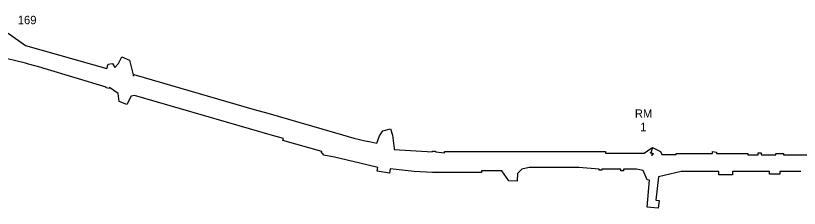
# Model space of a CAD drawing. Extents: x 2071991 to 2268989, y 436479 to 469629.
# Drawn here: x 2188817 to 2194935, y 452156 to 453655 of the extents above; entities that cross this region are included whole.
import ezdxf

# ---------------------------------------------------------------- set-up
doc = ezdxf.new("R2010")
doc.units = 0
for name, color, linetype in [('approx_PSA', 7, 'Continuous'), ('Default', 7, 'Continuous'), ('Exist Hydro Jurisdictional Stream or Body of Water NEU Mitigable', 7, 'Continuous'), ('Exist Hydro Jurisdictional Stream or Body of Water NEU Mitigable Cogo Comment', 7, 'Continuous'), ('Exist Hydro Jurisdictional Stream or Body of Water NEU Mitigable Cogo Point CELL', 7, 'Continuous')]:
    doc.layers.add(name, color=color, linetype=linetype)

msp = doc.modelspace()

# ---------------------------------------------------------------- linework, layer by layer
at = {"layer": 'approx_PSA'}
for p, q in [((2188758.7, 453518.8), (2188892.9, 453424.5)), ((2188892.9, 453424.5), (2189529.9, 453243.3)), ((2188893, 453285.1), (2188675.7, 453337.6)), ((2189620.4, 453282.8), (2189646, 453334.2)), ((2189646, 453334.2), (2189705.1, 453308.5)), ((2189705.1, 453308.5), (2189737.1, 453185.7)), ((2188916.9, 453278.7), (2188893, 453285.1)), ((2189016.9, 453251.2), (2188916.9, 453278.7)), ((2189037.1, 453245.4), (2189016.9, 453251.2)), ((2189039.4, 453244.7), (2189037.1, 453245.4)), ((2189524.8, 453099.8), (2189039.4, 453244.7)), ((2189529.9, 453243.3), (2189539.7, 453277)), ((2189539.7, 453277), (2189572.7, 453283)), ((2189572.7, 453283), (2189590.1, 453253.3)), ((2189590.1, 453253.3), (2189620.4, 453282.8)), ((2189737.1, 453185.7), (2189740.6, 453198)), ((2189740.6, 453198), (2190678.5, 452924.3)), ((2189523.3, 453094.3), (2189524.8, 453099.8)), ((2189547.3, 453087.4), (2189523.3, 453094.3)), ((2189550.1, 453097), (2189547.3, 453087.4)), ((2189618.1, 453048.7), (2189550.1, 453097)), ((2189625.4, 452986.9), (2189618.1, 453048.7)), ((2189717.4, 453027.7), (2189684.4, 452964.3)), ((2189745.6, 453035.2), (2189717.4, 453027.7)), ((2190823.4, 452723.4), (2189745.6, 453035.2)), ((2189684.4, 452964.3), (2189625.4, 452986.9)), ((2190678.5, 452924.3), (2190784.9, 452895.9)), ((2190784.9, 452895.9), (2191369.2, 452726.8)), ((2191658.4, 452719.4), (2191682.7, 452758)), ((2191682.7, 452758), (2191743.9, 452773.4)), ((2191743.9, 452773.4), (2191758.4, 452723.8)), ((2190907.9, 452698.9), (2190823.4, 452723.4)), ((2190903.8, 452684.5), (2190907.9, 452698.9)), ((2191369.2, 452726.8), (2191413.2, 452714.5)), ((2191413.2, 452714.5), (2191457.3, 452702.8)), ((2191457.3, 452702.8), (2191501.7, 452691.9)), ((2191635.8, 452663.3), (2191658.4, 452719.4)), ((2191758.4, 452723.8), (2191771.7, 452620.9)), ((2191206.3, 452597), (2190903.8, 452684.5)), ((2191501.7, 452691.9), (2191546.2, 452681.7)), ((2191546.2, 452681.7), (2191590.9, 452672.1)), ((2191590.9, 452672.1), (2191635.8, 452663.3)), ((2191203.6, 452587.4), (2191206.3, 452597)), ((2191216.4, 452580.1), (2191203.6, 452587.4)), ((2191224, 452570.4), (2191216.4, 452580.1)), ((2191771.7, 452620.9), (2191772.7, 452613.7)), ((2191772.7, 452613.7), (2192070.2, 452595.4)), ((2192070.2, 452595.4), (2192070.4, 452600.4)), ((2192070.4, 452600.4), (2192094.7, 452599.7)), ((2192094.7, 452599.7), (2192094.6, 452594.7)), ((2192094.6, 452594.7), (2192164.8, 452586.8)), ((2192164.8, 452593.8), (2192164.8, 452598.8)), ((2192164.8, 452598.8), (2192404.3, 452598.7)), ((2192164.8, 452586.8), (2192164.8, 452593.8)), ((2192404.3, 452598.7), (2192494.6, 452598.5)), ((2192494.6, 452598.5), (2193195.2, 452598.1)), ((2193195.2, 452598.1), (2193422.6, 452597.9)), ((2193422.6, 452597.9), (2193422.5, 452585.9)), ((2193422.5, 452585.9), (2193722.9, 452585.7)), ((2193722.9, 452585.7), (2193723.2, 452585.7)), ((2193723.2, 452585.7), (2193777.2, 452622)), ((2193777.2, 452622), (2193787.9, 452629.2)), ((2193787.9, 452629.2), (2193852.7, 452598.7)), ((2193852.7, 452598.7), (2193862.9, 452573.6)), ((2193862.9, 452573.6), (2193972.9, 452573.5)), ((2193972.9, 452573.5), (2193972.9, 452582.5)), ((2193972.9, 452582.5), (2194257.9, 452582.3)), ((2194257.9, 452582.3), (2194257.9, 452597.3)), ((2194257.9, 452597.3), (2194287.9, 452592.3)), ((2194287.9, 452592.3), (2194287.9, 452582.3)), ((2194287.9, 452582.3), (2194532.9, 452582.1)), ((2194532.9, 452582.1), (2194532.9, 452573.1)), ((2194532.9, 452573.1), (2194612.9, 452573.1)), ((2194612.9, 452573.1), (2194612.9, 452587.1)), ((2194612.9, 452587.1), (2194637.9, 452587.1)), ((2194637.9, 452587.1), (2194637.9, 452573.1)), ((2194637.9, 452573.1), (2194752.9, 452573)), ((2194752.9, 452573), (2194752.9, 452583)), ((2194752.9, 452583), (2194812.9, 452582.9)), ((2194812.9, 452582.9), (2194812.9, 452572.9)), ((2194812.9, 452572.9), (2195172.9, 452572.7)), ((2191306.2, 452554.2), (2191224, 452570.4)), ((2191504.3, 452506.6), (2191306.2, 452554.2)), ((2191644.1, 452473.8), (2191504.3, 452506.6)), ((2191639, 452444.2), (2191644.1, 452473.8)), ((2191741.7, 452463.5), (2191736.8, 452428.9)), ((2191929.1, 452443), (2191741.7, 452463.5)), ((2192768.1, 452460.3), (2192735, 452427.4)), ((2192824.8, 452472.3), (2192768.1, 452460.3)), ((2193212.8, 452472), (2192824.8, 452472.3)), ((2193372.8, 452459.9), (2193212.8, 452472)), ((2193372.8, 452452.9), (2193372.8, 452459.9)), ((2193392.8, 452452.9), (2193372.8, 452452.9)), ((2193542.8, 452459.8), (2193392.8, 452459.9)), ((2193392.8, 452459.9), (2193392.8, 452452.9)), ((2193542.8, 452447.8), (2193542.8, 452459.8)), ((2193662.8, 452459.7), (2193562.8, 452459.8)), ((2193562.8, 452459.8), (2193562.8, 452447.8)), ((2193715.9, 452450.4), (2193662.8, 452459.7)), ((2193747.9, 452376.5), (2193715.9, 452450.4)), ((2191736.8, 452428.9), (2191639, 452444.2)), ((2192070.4, 452435.3), (2191929.1, 452443)), ((2192452.8, 452433.6), (2192070.4, 452435.3)), ((2192612.8, 452448.5), (2192452.8, 452448.6)), ((2192452.8, 452448.6), (2192452.8, 452433.6)), ((2192667.1, 452370.7), (2192612.8, 452448.5)), ((2192735, 452427.4), (2192731.9, 452366.5)), ((2193562.8, 452447.8), (2193542.8, 452447.8)), ((2193836, 452399.5), (2193815.9, 452218)), ((2194012.8, 452442.5), (2193836, 452399.5)), ((2194255.9, 452442.3), (2194012.8, 452442.5)), ((2194307.8, 452442.3), (2194255.9, 452442.3)), ((2194307.8, 452417.3), (2194307.8, 452442.3)), ((2194412.8, 452417.2), (2194307.8, 452417.3)), ((2194702.8, 452442), (2194412.8, 452442.2)), ((2194412.8, 452442.2), (2194412.8, 452417.2)), ((2194702.8, 452422), (2194702.8, 452442)), ((2194782.8, 452422), (2194702.8, 452422)), ((2194902.8, 452441.9), (2194782.8, 452442)), ((2194782.8, 452442), (2194782.8, 452422)), ((2194922.8, 452441.9), (2194902.8, 452441.9)), ((2194947.8, 452441.8), (2194922.8, 452441.9)), ((2192731.9, 452366.5), (2192667.1, 452370.7)), ((2193747.2, 452163.5), (2193764.6, 452373.6)), ((2193764.6, 452373.6), (2193747.9, 452376.5)), ((2193815.9, 452218), (2193840.7, 452215.2)), ((2193840.7, 452215.2), (2193832.5, 452155.6)), ((2193832.5, 452155.6), (2193747.2, 452163.5))]:
    msp.add_line(p, q, dxfattribs=at)
at = {"layer": 'Exist Hydro Jurisdictional Stream or Body of Water NEU Mitigable'}
msp.add_lwpolyline([(2193788.7, 452628.9), (2193775.5, 452587.4), (2193792.3, 452579.8), (2193784.4, 452569.8)], dxfattribs=at)
at = {"layer": 'Exist Hydro Jurisdictional Stream or Body of Water NEU Mitigable Cogo Point CELL'}
for points in [[(2193775.5, 452590.4), (2193775.5, 452584.4), (2193775.5, 452587.4), (2193778.5, 452587.4), (2193772.5, 452587.4)], [(2193784.4, 452572.8), (2193784.4, 452566.8), (2193784.4, 452569.8), (2193787.4, 452569.8), (2193781.4, 452569.8)], [(2193792.3, 452582.8), (2193792.3, 452576.8), (2193792.3, 452579.8), (2193795.3, 452579.8), (2193789.3, 452579.8)]]:
    msp.add_lwpolyline(points, dxfattribs=at)
for centre in [(2193775.5, 452587.4), (2193784.4, 452569.8), (2193792.3, 452579.8)]:
    msp.add_circle(centre, 2.34, dxfattribs=at)

# ---------------------------------------------------------------- texts
at = {"layer": 'Default'}
for s, height, p in [('169', 65.34, (2188833.6, 453589.1)), ('RM', 65.34, (2193651.5, 452860.7)), ('1', 65.3, (2193693.8, 452756.2))]:
    msp.add_text(s, height=height, dxfattribs=at).set_placement(p)
at = {"layer": 'Exist Hydro Jurisdictional Stream or Body of Water NEU Mitigable Cogo Comment'}
for s, p in [('sga2b', (2193775.5, 452587.4)), ('sga1', (2193784.4, 452569.8)), ('sga2', (2193792.3, 452579.8))]:
    msp.add_text(s, height=5, dxfattribs=at).set_placement(p)

doc.saveas('drawing.dxf')
